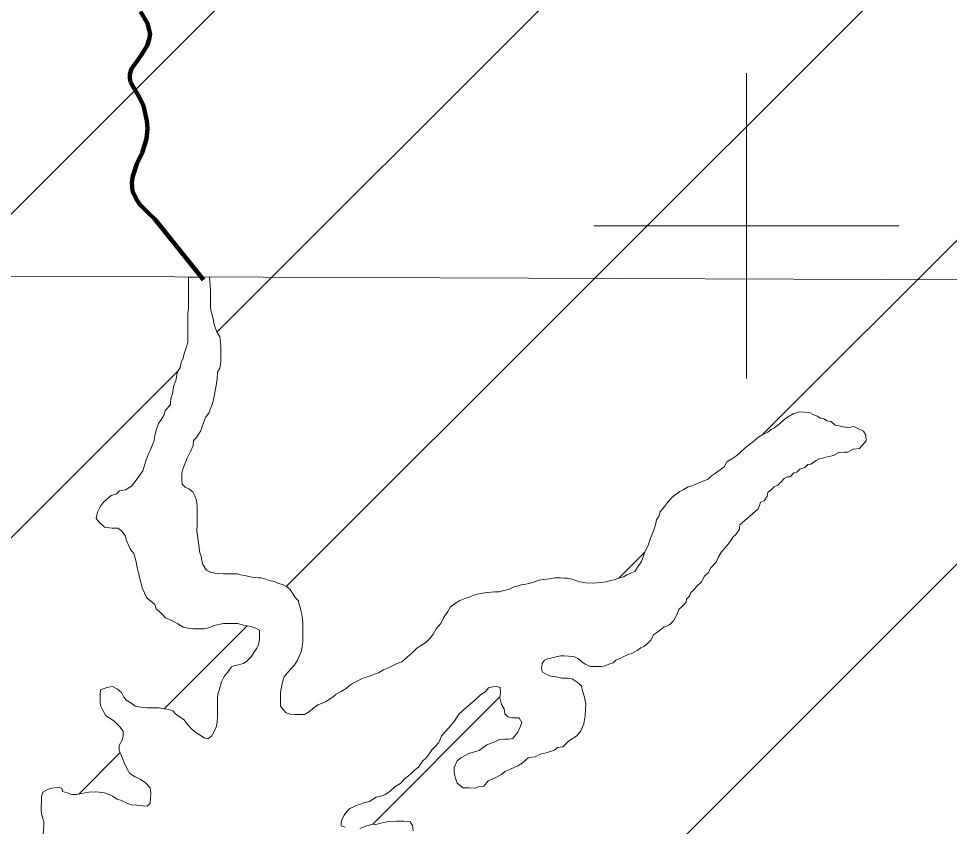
# Model space of a CAD drawing. Extents: x 553962 to 842807, y 8883888 to 9032388.
# Drawn here: x 620234 to 626328, y 8946065 to 8951357 of the extents above; entities that cross this region are included whole.
import ezdxf

# ---------------------------------------------------------------- set-up
doc = ezdxf.new("R2010")
doc.units = 0
doc.header["$LTSCALE"] = 160
for name, color, linetype, lineweight in [('1', 7, 'Continuous', 13), ('2', 7, 'Continuous', 13), ('21', 7, 'Continuous', 25), ('27', 7, 'Continuous', 90), ('30', 7, 'Continuous', 13)]:
    doc.layers.add(name, color=color, linetype=linetype, lineweight=lineweight)

msp = doc.modelspace()

# ---------------------------------------------------------------- linework, layer by layer
at = {"layer": '1'}
for p, q in [((625000, 8949000), (625000, 8951000)), ((624000, 8950000), (626000, 8950000))]:
    msp.add_line(p, q, dxfattribs=at)
at = {"layer": '2'}
msp.add_line((565315.3, 8949866.8), (791497.7, 8949052.2), dxfattribs=at)
at = {"layer": '21'}
for points in [[(621032.5, 8951402.6), (621077.7, 8951325.5), (621094.2, 8951257.4), (621089.4, 8951221.4), (621074.5, 8951180.3), (621038, 8951120.1), (620972.8, 8951028.9), (620962.2, 8950992.8), (620961.5, 8950967.8), (620966.3, 8950940.7)], [(620966.3, 8950940.7), (621026.2, 8950839.7), (621050.6, 8950784.6), (621074.2, 8950687.5), (621074.2, 8950687.5), (621078.6, 8950636.4), (621071, 8950569.3), (621042.3, 8950477.1), (621007.8, 8950405), (620980.8, 8950323.8), (620974.5, 8950282.7), (620979, 8950226.6), (621004.6, 8950171.6), (621028.3, 8950139.6), (621076, 8950091.6), (621124, 8950045.4), (621171.1, 8949985.9), (621444.2, 8949646.6)]]:
    msp.add_lwpolyline(points, dxfattribs=at)
at = {"layer": '21', "lineweight": 13}
for points in [[(621482.8, 8949664.5), (621346.7, 8949661.5), (621346.4, 8949629), (621346.2, 8949603.9), (621346.1, 8949583.9), (621345.8, 8949551.4), (621345.6, 8949523.8), (621345.4, 8949491.3), (621345.1, 8949458.7), (621342.3, 8949423.7), (621342, 8949383.7), (621341.8, 8949356.1), (621341.6, 8949328.6), (621341.3, 8949293.5), (621341.1, 8949261), (621340.9, 8949236), (621330.6, 8949201), (621317.8, 8949163.5), (621310.1, 8949133.5), (621297.4, 8949103.6), (621292.1, 8949071.1), (621271.9, 8949038.6), (621266.7, 8949008.6), (621264, 8948986.1), (621248.7, 8948946.2), (621240.8, 8948898.6), (621233.1, 8948876.2), (621227.9, 8948846.2), (621227.8, 8948826.1), (621192.5, 8948788.8), (621187.2, 8948761.3), (621164.5, 8948726.4), (621149.3, 8948704), (621134, 8948661.5), (621126.2, 8948629), (621120.9, 8948594), (621108.2, 8948561.5), (621098, 8948531.6), (621082.7, 8948501.6), (621067.4, 8948459.2), (621046.9, 8948394.2), (621009, 8948341.9), (620973.6, 8948294.6), (620933.4, 8948269.8), (620893.3, 8948262.5), (620871.8, 8948240.8), (620839.7, 8948232.1), (620839.7, 8948232.1), (620790.2, 8948188.4), (620769.8, 8948162.2), (620749.4, 8948124.4), (620741.9, 8948083.3), (620761.7, 8948058.1), (620796.5, 8948025.3), (620826.4, 8948020.1), (620846.5, 8948020), (620866.5, 8948019.9), (620886.5, 8948019.7), (620908.8, 8947999.6), (620933.6, 8947966.9), (620938.4, 8947941.8), (620958.1, 8947899.1), (620965.4, 8947879), (620988.4, 8947853.3), (621002, 8947807.1)], [(621309.6, 8948405), (621322.3, 8948437.5), (621335.1, 8948472.4), (621347.8, 8948499.9), (621360.5, 8948524.8), (621375.8, 8948559.8), (621378.5, 8948592.3), (621398.7, 8948612.2), (621411.4, 8948634.6), (621426.6, 8948657.1), (621436.8, 8948692.1), (621457.2, 8948744.5), (621480, 8948771.9), (621492.7, 8948806.8), (621500.4, 8948829.3), (621508.1, 8948851.8), (621515.9, 8948894.3), (621521.1, 8948919.3), (621528.9, 8948964.3), (621534.2, 8949001.8), (621537, 8949041.9), (621552.2, 8949066.8), (621557.6, 8949109.3), (621557.8, 8949146.9), (621558.1, 8949184.5), (621558.3, 8949204.5), (621556, 8949237), (621551.3, 8949272.1), (621531.5, 8949304.8), (621519.3, 8949339.9), (621511.9, 8949360), (621509.6, 8949382.6), (621502.3, 8949405.1), (621499.9, 8949425.2), (621492.6, 8949447.8), (621490.3, 8949470.3), (621490.4, 8949490.3), (621490.6, 8949510.3), (621490.7, 8949530.4), (621490.9, 8949550.4), (621491, 8949572.9), (621488.8, 8949605.5), (621486.5, 8949638.1), (621484.2, 8949658.1), (621482.8, 8949664.5)], [(625344.2, 8948781.4), (625306.1, 8948768.7), (625269.1, 8948746.8), (625242.2, 8948726.6), (625218.7, 8948704.8), (625183.6, 8948676.1), (625161, 8948666.2), (625138.4, 8948648.8), (625110.8, 8948634), (625090.7, 8948624.1), (625070.6, 8948609.2), (625037.8, 8948579.4), (625010.1, 8948559.5), (624990, 8948544.7), (624957.3, 8948514.8), (624937.1, 8948494.9), (624904.4, 8948472.6), (624871.8, 8948452.8), (624854, 8948420.4), (624826.3, 8948400.5), (624796.2, 8948378.2), (624771, 8948360.8), (624748.4, 8948341), (624713.2, 8948326.2), (624693.2, 8948318.8), (624663.1, 8948304), (624643, 8948296.6), (624617.9, 8948289.2), (624585.2, 8948269.4), (624562.7, 8948259.6), (624532.5, 8948237.2), (624512.4, 8948222.3), (624482.1, 8948187.5), (624461.9, 8948160.1), (624434.1, 8948125.2), (624426.4, 8948095.2), (624411.2, 8948072.8), (624403.4, 8948040.3), (624388.1, 8947995.4), (624370.2, 8947952.9), (624354.9, 8947908), (624332, 8947858), (624311.6, 8947800.6), (624288.8, 8947765.7), (624268.6, 8947735.8), (624246, 8947725.9), (624215.9, 8947713.6), (624193.3, 8947701.2), (624163.2, 8947691.4), (624133.1, 8947681.6), (624100.5, 8947674.3), (624080.5, 8947666.9), (624042.9, 8947662.2), (623990.5, 8947658.6), (623945.8, 8947660.4), (623899.4, 8947670.7), (623858.1, 8947684.4), (623827.6, 8947692.3), (623802.8, 8947692.5), (623780.2, 8947692.7), (623747.7, 8947692.9), (623710.2, 8947688.1), (623670.1, 8947683.4), (623642.6, 8947678.6), (623597.5, 8947663.8), (623574.9, 8947656.5), (623554.8, 8947651.6), (623524.8, 8947646.8), (623504.8, 8947641.9), (623477.2, 8947634.6), (623444.5, 8947617.3), (623409.5, 8947610), (623379.4, 8947602.7), (623349.4, 8947602.9), (623326.8, 8947600.5), (623294.3, 8947598.2), (623274.3, 8947593.4), (623239.2, 8947586.1), (623209.1, 8947578.8), (623176.5, 8947564), (623156.5, 8947559.1), (623123.8, 8947544.3), (623093.7, 8947527), (623061, 8947504.7), (623043.2, 8947472.2), (623015.4, 8947432.3), (622997.6, 8947394.9), (622967.4, 8947360.1), (622947.1, 8947325.2), (622929.4, 8947297.7), (622899.2, 8947270.4), (622869, 8947250.6), (622841.3, 8947233.2), (622808.6, 8947200.9), (622778.4, 8947173.6), (622743.1, 8947143.7), (622713, 8947131.4), (622682.9, 8947116.6), (622655.3, 8947104.3), (622622.7, 8947092), (622590, 8947072.2)], [(625783, 8948590.7), (625782.1, 8948627.4), (625766.8, 8948654.9), (625733.2, 8948670.1), (625702.6, 8948685.4), (625672, 8948679.3), (625632.3, 8948682.4), (625632.3, 8948682.4), (625598.7, 8948691.5), (625580.3, 8948694.6), (625553.8, 8948717.4), (625528.8, 8948722.6), (625506.4, 8948735.2), (625484, 8948740.4), (625461.6, 8948753.1), (625436.6, 8948763.2), (625411.7, 8948775.9), (625344.2, 8948781.4)], [(624953.4, 8948037.9), (625076.8, 8948144.7), (625084.4, 8948167.2), (625092.1, 8948189.7), (625114.7, 8948197.1), (625134.9, 8948229.5), (625140.1, 8948252), (625162.8, 8948271.8), (625182.9, 8948291.7), (625205.5, 8948301.6), (625225.7, 8948321.5), (625245.8, 8948343.9), (625266, 8948356.3), (625286, 8948356.2), (625308.7, 8948381), (625328.7, 8948385.9), (625348.9, 8948405.8), (625381.5, 8948415.6), (625401.6, 8948435.5), (625421.6, 8948437.9), (625456.8, 8948462.7), (625476.9, 8948472.6), (625497, 8948477.4), (625529.6, 8948487.2), (625549.6, 8948489.6), (625569.6, 8948494.5), (625604.8, 8948514.3), (625639.8, 8948516.5), (625662.3, 8948516.4), (625697.5, 8948536.2), (625740.1, 8948540.9), (625783, 8948590.7)], [(622590, 8947072.2), (622557.4, 8947059.8), (622537.3, 8947052.5), (622502.2, 8947040.2), (622482.2, 8947035.3), (622447, 8947015.5), (622419.4, 8947000.7), (622399.3, 8946988.3), (622379.1, 8946968.4), (622346.5, 8946948.6), (622313.8, 8946931.3), (622293.7, 8946913.9), (622263.5, 8946894.1), (622243.4, 8946881.7), (622223.3, 8946871.8), (622193.2, 8946862), (622158, 8946834.7), (622137.9, 8946817.3), (622105.2, 8946797.5), (622075.2, 8946797.7), (622042.7, 8946797.9), (622012.7, 8946800.6), (621985.2, 8946808.3), (621965.4, 8946830.9), (621948.1, 8946853.6), (621948.2, 8946876.1), (621948.4, 8946898.7), (621948.7, 8946938.7), (621951.4, 8946958.7), (621956.6, 8946988.7), (621961.8, 8947011.2), (621972, 8947046.2), (621992.2, 8947068.6), (622020, 8947101), (622040.1, 8947120.8), (622060.4, 8947153.3), (622073.2, 8947185.7), (622083.3, 8947208.2), (622091.1, 8947240.7), (622093.8, 8947275.7), (622094, 8947295.7), (622094.1, 8947315.8), (622094.5, 8947355.8), (622094.6, 8947378.4), (622094.8, 8947400.9), (622090.1, 8947438.5), (622085.3, 8947463.5), (622078, 8947498.6), (622070.7, 8947518.7), (622065.9, 8947543.8), (622043.5, 8947564), (622031.2, 8947586.6), (622011.4, 8947616.7), (621989, 8947634.4), (621966.6, 8947647.1), (621931.7, 8947659.8), (621909.3, 8947670), (621874.3, 8947675.2), (621851.8, 8947685.4), (621821.9, 8947693.1), (621801.9, 8947693.2), (621779.4, 8947695.9), (621749.4, 8947701.1), (621714.5, 8947708.8), (621687, 8947714), (621664.5, 8947719.2), (621632, 8947719.4), (621604.5, 8947719.6), (621574.5, 8947719.8), (621542, 8947722.5), (621519.5, 8947725.1), (621489.5, 8947730.3), (621464.6, 8947743), (621439.8, 8947781.9), (621439.8, 8947781.9), (621432.8, 8947805.4), (621428.1, 8947836), (621421, 8947857.1), (621416.3, 8947890), (621416.3, 8947890), (621406.9, 8947955.9), (621406.9, 8947955.9), (621406.9, 8947955.9), (621401.6, 8948001.3), (621401.6, 8948001.3), (621401.8, 8948038.9), (621402.1, 8948066.4), (621402.2, 8948088.9), (621402.5, 8948124), (621402.7, 8948156.5), (621400.5, 8948186.6), (621395.6, 8948206.7), (621390.8, 8948226.7), (621373.5, 8948256.9), (621348.6, 8948277.1), (621323.7, 8948287.2), (621303.8, 8948307.4), (621301.5, 8948329.9), (621301.7, 8948350), (621301.9, 8948380), (621309.6, 8948405)], [(623458.1, 8946443), (623503.3, 8946462.8), (623530.9, 8946480.1), (623571.2, 8946514.9), (623593.8, 8946519.7), (623616.3, 8946522.1), (623648.9, 8946539.4), (623689, 8946546.7), (623741.7, 8946563.8), (623761.8, 8946581.2), (623796.8, 8946586), (623834.6, 8946623.3), (623889.9, 8946658), (623915.2, 8946690.4), (623934, 8946736.3), (623942.9, 8946789.7), (623945.2, 8946834.1), (623947.4, 8946867.5), (623938.5, 8946911.9), (623925.1, 8946954.2), (623918.5, 8946983.1), (623907.3, 8946996.4), (623890.1, 8947011), (623857.8, 8947031.2), (623827.8, 8947036.4), (623790.3, 8947036.7), (623752.8, 8947044.4), (623717.8, 8947049.7), (623695.4, 8947057.3), (623663, 8947075.1), (623658.2, 8947097.6), (623660.9, 8947132.7), (623676.1, 8947155.1), (623696.2, 8947162.5), (623728.8, 8947169.8), (623751.3, 8947177.1), (623783.9, 8947181.9), (623803.9, 8947181.8), (623833.9, 8947181.6), (623868.9, 8947178.8), (623898.8, 8947163.6), (623921.1, 8947143.5), (623943.5, 8947128.3), (623978.4, 8947113), (623998.4, 8947112.9), (624028.5, 8947112.7), (624051, 8947112.6), (624073.5, 8947117.4), (624098.6, 8947127.3), (624126.7, 8947136.9), (624144.4, 8947154.6), (624182.9, 8947172.3), (624230.2, 8947193), (624230.2, 8947193), (624230.2, 8947193), (624248, 8947198.9), (624284.4, 8947218.7), (624307, 8947236.1), (624327.1, 8947243.4), (624352.2, 8947263.3), (624372.4, 8947285.7), (624392.7, 8947323.1), (624392.7, 8947323.1), (624425.5, 8947343.8), (624458.1, 8947370.2), (624478.2, 8947377.6), (624498.2, 8947387.5), (624521, 8947412.4), (624541.2, 8947447.3), (624556.5, 8947487.2), (624584.2, 8947512.1), (624604.4, 8947534.5), (624607.1, 8947554.5), (624627.2, 8947574.4), (624634.9, 8947596.9), (624655, 8947614.3), (624672.7, 8947636.7), (624705.5, 8947666.5), (624725.8, 8947703.9), (624748.4, 8947726.3), (624766.2, 8947758.8), (624801.5, 8947796.1), (624814.2, 8947826), (624837, 8947863.4), (624859.7, 8947890.8), (624879.9, 8947913.2), (624897.6, 8947938.1), (624910.3, 8947960.6), (624930.4, 8947978), (624953.2, 8948012.9), (624953.3, 8948032.3)], [(621002, 8947807.1), (621010.2, 8947760.9), (621021.1, 8947717.4), (621032, 8947671.2), (621042.8, 8947627.7), (621073.1, 8947562.9), (621125.3, 8947520), (621135.1, 8947489.8), (621169.8, 8947459.6), (621194.6, 8947431.9), (621237, 8947414.1), (621276.9, 8947391.3), (621311.7, 8947371), (621354.2, 8947360.7), (621374.2, 8947360.6), (621394.2, 8947360.5), (621424.2, 8947360.3), (621446.7, 8947360.1), (621486.8, 8947367.4), (621514.4, 8947382.2), (621554.5, 8947389.4), (621574.5, 8947394.3), (621594.5, 8947394.2), (621617, 8947394), (621637, 8947393.9), (621667.1, 8947393.7), (621707, 8947383.4), (621754.5, 8947375.6), (621786.9, 8947362.9), (621811.8, 8947350.2), (621811.6, 8947327.7), (621811.3, 8947287.6), (621803.6, 8947257.6), (621793.4, 8947232.6), (621773.2, 8947205.2), (621755.4, 8947175.3), (621725.2, 8947145.5)], [(621725.2, 8947145.5), (621705.1, 8947133.1), (621672.5, 8947123.3), (621647.5, 8947118.4), (621627.4, 8947111.1), (621607.1, 8947081.2), (621579.4, 8947046.3), (621561.6, 8947011.4), (621553.9, 8946983.9), (621546.2, 8946956.4), (621538.5, 8946933.9), (621535.8, 8946903.9), (621535.6, 8946881.3), (621535.3, 8946838.8), (621535, 8946808.8), (621534.9, 8946786.2), (621534.6, 8946751.2), (621529.4, 8946721.2), (621514.1, 8946686.2), (621496.4, 8946656.3), (621473.7, 8946638.9), (621448.8, 8946646.6), (621411.4, 8946669.4), (621386.5, 8946684.6), (621364.2, 8946707.2), (621332, 8946742.5), (621317.1, 8946762.6), (621287.2, 8946782.8), (621259.9, 8946803.1), (621242.5, 8946823.2), (621217.6, 8946830.9), (621185.1, 8946836.1), (621155.1, 8946841.3), (621122.6, 8946841.5), (621095.1, 8946841.7), (621072.6, 8946841.8), (621032.6, 8946847.1), (620997.6, 8946852.4), (620970.3, 8946872.6), (620937.9, 8946892.8), (620923.1, 8946912.9), (620908.3, 8946943.1), (620880.9, 8946963.3), (620848.6, 8946981), (620811, 8946976.3), (620770.8, 8946959), (620768.1, 8946929), (620767.8, 8946881.4), (620770.1, 8946856.4), (620784.8, 8946826.2), (620804.6, 8946788.6), (620837, 8946770.8), (620859.3, 8946755.6), (620896.6, 8946717.8), (620918.9, 8946690.2), (620918.6, 8946657.6), (620910.9, 8946630.1), (620893.1, 8946595.2), (620892.9, 8946562.7), (620907.6, 8946527.5), (620924.8, 8946484.8), (620942, 8946447.2), (620961.8, 8946412), (620996.6, 8946389.2), (621029, 8946374)], [(622372.2, 8946059.7), (622344.8, 8946069.9), (622344.9, 8946089.9), (622352.6, 8946114.9), (622365.3, 8946139.8), (622383, 8946162.2), (622403.2, 8946182.1), (622425.8, 8946194.5), (622448.3, 8946204.4), (622468.4, 8946209.2), (622488.5, 8946216.6), (622508.5, 8946224), (622531.1, 8946228.8), (622574.9, 8946256), (622574.9, 8946256), (622606.1, 8946264.5), (622631.6, 8946273), (622665.5, 8946295.6), (622696.7, 8946323.9), (622736.3, 8946349.4), (622759, 8946374.9), (622787.3, 8946397.5), (622807.1, 8946414.5), (622824.1, 8946431.5), (622852.4, 8946454.1), (622880.7, 8946494.4), (622900.9, 8946511.8), (622918.6, 8946534.2), (622941.3, 8946569.1), (622964, 8946591.5), (622984.2, 8946613.9), (623002, 8946656.3), (623022.2, 8946681.2), (623052.1, 8946712.6), (623090, 8946759.3), (623116.7, 8946801.6), (623161.1, 8946841.6), (623216.8, 8946888.3), (623256.8, 8946926.1), (623290.2, 8946948.3), (623310.2, 8946972.7), (623339.1, 8946979.4), (623363.6, 8946981.6), (623385.8, 8946975), (623388.1, 8946941.6), (623384.1, 8946906.7), (623394.7, 8946863.8), (623412.5, 8946834.9), (623417, 8946803.8), (623437, 8946783.8), (623465.6, 8946775.9), (623510.7, 8946775.7), (623527.9, 8946745.5), (623520.3, 8946723), (623502.5, 8946683.1), (623469.6, 8946640.7), (623439.6, 8946635.9), (623419.6, 8946636.1), (623382, 8946633.8), (623351.9, 8946619), (623299.2, 8946599.3), (623248.9, 8946562.1), (623181.2, 8946542.5), (623128.5, 8946515.3), (623105.8, 8946495.4), (623085.5, 8946450.5), (623085.2, 8946415.5), (623095, 8946380.3), (623104.7, 8946347.7), (623144.5, 8946317.4), (623182, 8946317.2), (623222, 8946316.9), (623244.6, 8946324.3), (623279.7, 8946329.1), (623307.4, 8946363.9), (623355.1, 8946383.6), (623395.3, 8946405.9), (623418, 8946425.8), (623458.1, 8946443)], [(621029, 8946374), (621063.9, 8946351.2), (621096.1, 8946318.5), (621098.4, 8946285.9), (621098.1, 8946250.8), (621095.4, 8946218.3), (621075.2, 8946198.4), (621050.2, 8946201.1), (621005.2, 8946203.9), (620970.2, 8946206.6), (620942.8, 8946216.8), (620907.9, 8946234.6), (620878, 8946244.8), (620848.1, 8946262.5), (620825.7, 8946275.2), (620795.7, 8946285.4), (620760.8, 8946290.6), (620738.2, 8946290.8), (620693.2, 8946288.6), (620645.6, 8946281.4), (620613.1, 8946274.1), (620580.6, 8946274.3), (620550.6, 8946284.5), (620520.7, 8946294.7), (620515.8, 8946314.8), (620493.4, 8946319.9), (620470.8, 8946317.6), (620450.8, 8946315.2), (620423.2, 8946307.9), (620393.1, 8946290.6), (620382.9, 8946260.6), (620382.6, 8946220.5), (620382.4, 8946200.5), (620382.2, 8946170.5), (620384.5, 8946147.9), (620391.8, 8946117.8), (620399.1, 8946095.2)], [(620399.1, 8946095.2), (620398.9, 8946062.7), (620396.2, 8946042.7), (620393.4, 8946005.2), (620360.6, 8945967.8), (620330.5, 8945948), (620305.3, 8945928.1), (620277.7, 8945913.3), (620245, 8945896), (620219.9, 8945878.6)], [(622817.2, 8946036.7), (622812.5, 8946071.8), (622797.7, 8946094.4), (622797.7, 8946094.4), (622756.2, 8946100.3), (622708, 8946100.3), (622654.2, 8946097.5), (622614.6, 8946089), (622572.1, 8946077.7), (622552.5, 8946081), (622514.8, 8946068.7), (622467.2, 8946051.5)]]:
    msp.add_lwpolyline(points, dxfattribs=at)
at = {"layer": '27'}
for points in [[(621032.5, 8951402.6), (621077.7, 8951325.5), (621094.2, 8951257.4), (621089.4, 8951221.4), (621074.5, 8951180.3), (621038, 8951120.1), (620972.8, 8951028.9), (620962.2, 8950992.8), (620961.5, 8950967.8), (620966.3, 8950940.7)], [(620966.3, 8950940.7), (621026.2, 8950839.7), (621050.6, 8950784.6), (621074.2, 8950687.5), (621074.2, 8950687.5), (621078.6, 8950636.4), (621071, 8950569.3), (621042.3, 8950477.1), (621007.8, 8950405), (620980.8, 8950323.8), (620974.5, 8950282.7), (620979, 8950226.6), (621004.6, 8950171.6), (621028.3, 8950139.6), (621076, 8950091.6), (621124, 8950045.4), (621171.1, 8949985.9), (621444.2, 8949646.6)]]:
    msp.add_lwpolyline(points, dxfattribs=at)
at = {"layer": '30'}
for p, q in [((616681.1, 8946573.5), (624604.7, 8954497)), ((621532.4, 8949303.4), (625909, 8953680)), ((621986.3, 8947636), (627213.3, 8952863)), ((625100.6, 8948629), (628517.6, 8952046)), ((622902.5, 8944309.5), (629821.9, 8951228.9)), ((619388.8, 8947159.8), (621279, 8949050)), ((624163, 8947691.3), (624334, 8947862.4)), ((621186.2, 8946835.9), (621730, 8947379.6)), ((622552.6, 8946081), (623384.8, 8946913.2)), ((620627.7, 8946277.4), (620898.8, 8946548.5))]:
    msp.add_line(p, q, dxfattribs=at)

doc.saveas('drawing.dxf')
